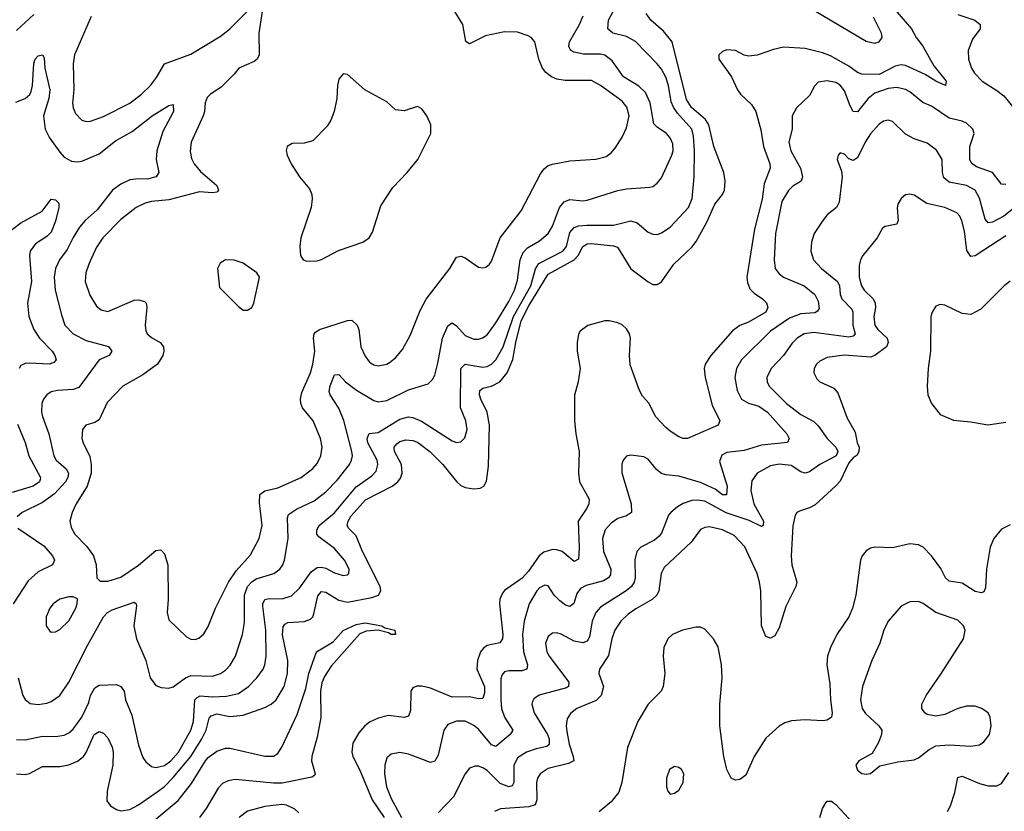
# Model space of a CAD drawing. Header units: inches. Extents: x 1682530 to 1839546, y 640742 to 791647.
# Tile 433 of 656: x 1714385 to 1718904, y 762078 to 765712. Entities that reach past the tile are written whole.
import ezdxf

# ---------------------------------------------------------------- set-up
doc = ezdxf.new("R2010")
doc.units = ezdxf.units.IN
doc.header["$MEASUREMENT"] = 0
doc.layers.add('B7716', color=7, linetype='Continuous')

msp = doc.modelspace()

# ---------------------------------------------------------------- linework, layer by layer
at = {"layer": 'B7716', "color": 5}
for points, elevation in [([(1714370, 762407.2), (1714410, 762406.6), (1714490, 762423.2), (1714550, 762421.4), (1714590, 762426.7), (1714610, 762437.5), (1714630, 762455.6), (1714669.9, 762510), (1714702, 762578), (1714710.4, 762610), (1714730, 762644.3), (1714750, 762657.2), (1714830, 762659.2), (1714850, 762651.5), (1714864.2, 762630), (1714870.2, 762590), (1714899.7, 762519.7), (1714930, 762382), (1714950, 762324.9), (1714964.8, 762304.8), (1714990, 762283.9), (1715010, 762278.2), (1715050, 762287.9), (1715078.7, 762310), (1715114.2, 762350), (1715170, 762450.2), (1715182.7, 762490), (1715189.4, 762590), (1715199, 762601), (1715212.7, 762607.3), (1715270, 762602.8), (1715333.9, 762606.1), (1715390, 762618.5), (1715435.4, 762650), (1715473.8, 762690), (1715501.8, 762730), (1715510.6, 762750), (1715516.4, 762790), (1715515, 762910), (1715500.9, 763019.1), (1715500.7, 763030), (1715509.8, 763050), (1715530, 763054.7), (1715590, 763053.9), (1715633.3, 763066.7), (1715670, 763102), (1715723.2, 763176.8), (1715750, 763197), (1715770, 763199.2), (1715790, 763193.6), (1715830, 763172.8), (1715870, 763159.6), (1715890, 763163.1), (1715895.8, 763170), (1715897.6, 763190), (1715875.9, 763230), (1715830, 763284.1), (1715757.4, 763337.4), (1715748.1, 763350), (1715748.1, 763370), (1715760.2, 763390), (1715830, 763448.1), (1715930, 763567.3), (1716001.6, 763618.4), (1716020.4, 763639.6), (1716028.7, 763670), (1716025.7, 763690), (1715983.5, 763770), (1715980.2, 763790), (1715988.5, 763811.5), (1716030, 763816.8), (1716130, 763877.8), (1716170, 763888.5), (1716190, 763886.2), (1716229, 763869), (1716370, 763777.8), (1716390, 763771.3), (1716410, 763774.3), (1716428.2, 763791.8), (1716438, 763830), (1716432, 763870), (1716408.6, 763930), (1716409.6, 764110.4), (1716430, 764130.6), (1716510, 764116.6), (1716530, 764119.6), (1716550, 764130.1), (1716570, 764150.8), (1716603.6, 764210), (1716650.9, 764350), (1716730.2, 764490), (1716751.8, 764568.2), (1716767.1, 764592.9), (1716878.4, 764650), (1716893.8, 764670), (1716910, 764735.6), (1716930, 764758.4), (1716950, 764764.9), (1716988.1, 764768.1), (1717110, 764768.9), (1717190, 764787.8), (1717219.3, 764779.3), (1717270, 764736.5), (1717290, 764727.2), (1717310, 764726.3), (1717330, 764732.8), (1717370, 764760.2), (1717454.2, 764850), (1717471.5, 764891.5), (1717480.5, 764990), (1717481.8, 765110), (1717478, 765178), (1717470.4, 765210), (1717403.3, 765283.3), (1717384.8, 765310), (1717375.1, 765335.1), (1717362.1, 765410), (1717350, 765448.3), (1717330, 765485.3), (1717310, 765509.8), (1717211.2, 765611.2), (1717170, 765634.8), (1717106.6, 765650), (1717083.7, 765670), (1717087.8, 765710), (1717129.9, 765790)], 640), ([(1715497.8, 765750), (1715483.2, 765650), (1715483.5, 765550), (1715474.3, 765530), (1715460.5, 765519.5), (1715390.7, 765489.3), (1715370, 765462.3), (1715310, 765402.7), (1715261.3, 765370), (1715245.5, 765354.5), (1715235.6, 765330), (1715233.2, 765290), (1715227.5, 765270), (1715172.7, 765150), (1715166.9, 765106.9), (1715174.2, 765074.2), (1715185.8, 765050), (1715215.2, 765015.2), (1715290.2, 764950), (1715297.7, 764930), (1715295, 764925), (1715290, 764920.5), (1715270, 764917.8), (1715210, 764921.3), (1715070, 764884.2), (1714990, 764877.6), (1714961.3, 764870), (1714920.3, 764850), (1714850, 764795), (1714767.1, 764710), (1714735.8, 764664.2), (1714701.9, 764590), (1714689.4, 764550), (1714685.5, 764510), (1714707, 764447), (1714737.2, 764397.2), (1714759.6, 764379.6), (1714790, 764372.3), (1714910, 764423.7), (1714930, 764426.2), (1714958, 764418), (1714966, 764410), (1714969.2, 764390), (1714960.9, 764310), (1714964.2, 764284.2), (1714970.2, 764270), (1714990, 764252.2), (1715030.3, 764230), (1715045.5, 764210), (1715047.3, 764190), (1715042.7, 764170), (1715017.4, 764130), (1714950, 764081.9), (1714858.8, 764030), (1714786.1, 763953.9), (1714750, 763874.3), (1714730, 763862.4), (1714689.3, 763850.7), (1714673.1, 763830), (1714670.2, 763790), (1714675.8, 763770), (1714707, 763707), (1714713.6, 763670), (1714713.4, 763630), (1714695, 763570), (1714644.4, 763490), (1714625.8, 763450), (1714615.5, 763410), (1714621.4, 763381.4), (1714638, 763350), (1714693, 763293), (1714723.5, 763250), (1714736.5, 763210), (1714739.3, 763150), (1714754.4, 763134.4), (1714790, 763134.3), (1714850, 763153.4), (1714930, 763208.3), (1715010, 763274.9), (1715030, 763278.9), (1715035.4, 763275.4), (1715050, 763259.3), (1715064.3, 763210), (1715066.4, 763050), (1715062.2, 762990), (1715070, 762956.3), (1715150, 762878.7), (1715170, 762868.8), (1715190, 762867.2), (1715207.2, 762872.8), (1715230, 762892.7), (1715250, 762925.5), (1715283.1, 763010), (1715343, 763130), (1715378.7, 763181.3), (1715445.1, 763254.9), (1715484.9, 763330), (1715497.9, 763390), (1715485.6, 763494.4), (1715487.3, 763532.7), (1715510, 763549.4), (1715570, 763562.1), (1715676.9, 763610), (1715730, 763651.5), (1715750, 763674.9), (1715767.2, 763710), (1715773.8, 763750), (1715766.2, 763790), (1715731.6, 763870), (1715683.4, 763930), (1715675, 763950), (1715673.4, 763970), (1715679.4, 764000.6), (1715719.3, 764090), (1715729.9, 764130), (1715738.9, 764190), (1715732.9, 764250), (1715736.1, 764270), (1715742.1, 764277.9), (1715760.7, 764290), (1715890, 764331.1), (1715910, 764332.4), (1715933.5, 764310), (1715941.3, 764290), (1715950.2, 764210), (1715970, 764166.7), (1715990, 764139.5), (1716010, 764127.7), (1716030, 764123.6), (1716069.8, 764130.2), (1716082.2, 764137.8), (1716110, 764160.3), (1716141.4, 764198.6), (1716177.3, 764262.7), (1716222.9, 764377.1), (1716250.5, 764429.5), (1716358.8, 764570), (1716390, 764621.3), (1716410, 764626), (1716430, 764618.3), (1716490, 764576.4), (1716510, 764572.7), (1716523.9, 764576.1), (1716540.7, 764590), (1716550, 764604), (1716589.8, 764710), (1716686.1, 764833.9), (1716775, 765005), (1716792.2, 765027.8), (1716810, 765042.3), (1716830, 765049.1), (1716910, 765064.1), (1717028.4, 765071.6), (1717076, 765084), (1717100, 765100), (1717118.5, 765121.5), (1717150, 765172.6), (1717170, 765215.6), (1717182, 765270), (1717171.1, 765310), (1717150, 765337.7), (1717050, 765410.5), (1717010, 765432.5), (1716887.8, 765432.2), (1716850, 765438.8), (1716825.3, 765450), (1716800.2, 765470), (1716784.4, 765490), (1716768.1, 765530), (1716749.8, 765609.8), (1716732.3, 765630), (1716718.4, 765638.4), (1716670, 765654.3), (1716610, 765655.7), (1716522.8, 765637.2), (1716450, 765601.5), (1716432, 765612), (1716418.2, 765690), (1716350, 765802.3)], 680), ([(1714370, 762250.2), (1714410, 762246.7), (1714430, 762251.2), (1714490, 762283.5), (1714570, 762282.9), (1714610, 762291.1), (1714650, 762308.2), (1714678, 762330), (1714690, 762347.5), (1714726.4, 762430), (1714750, 762444.9), (1714770, 762436.9), (1714790, 762414.6), (1714810, 762372.2), (1714814.8, 762350), (1714812.9, 762290), (1714786.6, 762170), (1714785.2, 762125.2), (1714802.2, 762102.2), (1714830, 762086.7), (1714850, 762080.2), (1714890, 762085.7), (1714930, 762107.8), (1715020.7, 762170), (1715050, 762192.2), (1715090, 762232.6), (1715169.9, 762330), (1715221.2, 762410), (1715240.4, 762450), (1715255, 762505), (1715263.6, 762516.4), (1715290, 762524.7), (1715350, 762513.3), (1715410, 762519.6), (1715510, 762553.7), (1715539.8, 762570), (1715561.8, 762590), (1715598.3, 762650), (1715614.3, 762710), (1715615.4, 762770), (1715592, 762888), (1715594.6, 762925.4), (1715602.6, 762937.4), (1715615.5, 762944.5), (1715691.1, 762948.9), (1715719.6, 762960.4), (1715729.9, 762970.1), (1715735.6, 762984.4), (1715753.1, 763066.9), (1715770, 763087.1), (1715790, 763084.4), (1715850, 763046.5), (1715890, 763038.5), (1716000.6, 763059.4), (1716031.5, 763070), (1716043.2, 763090), (1716039, 763110), (1715957.8, 763270), (1715930, 763342.5), (1715895.4, 763375.4), (1715887.4, 763390), (1715892.7, 763410), (1715906.2, 763433.8), (1715972.2, 763507.8), (1716095, 763570), (1716121.2, 763590), (1716133.2, 763606.8), (1716140.4, 763630), (1716136.6, 763670), (1716105, 763730), (1716103.7, 763750), (1716115.6, 763764.4), (1716130, 763774.8), (1716156.8, 763783.2), (1716190, 763780.7), (1716210, 763772.7), (1716268, 763730), (1716326.9, 763670), (1716390, 763592.2), (1716410, 763573.8), (1716430, 763564.3), (1716470, 763557.5), (1716499, 763561), (1716515.6, 763570), (1716526.8, 763593.2), (1716537, 763663), (1716541.4, 763850), (1716530, 763909.7), (1716500.9, 763970), (1716495.9, 763990), (1716497.4, 764010), (1716510, 764020.6), (1716550, 764030.1), (1716589, 764050), (1716622.4, 764090), (1716648.2, 764151.8), (1716661.6, 764230), (1716686.3, 764330), (1716721.4, 764398.6), (1716810, 764543.4), (1716930, 764609.8), (1716948.8, 764630), (1716970, 764670.1), (1716990, 764682.8), (1717010, 764684.7), (1717110, 764674.3), (1717127.8, 764667.8), (1717190, 764567.8), (1717270, 764508.7), (1717290, 764496.8), (1717310, 764496.3), (1717330, 764507.8), (1717387.1, 764590), (1717470, 764668.4), (1717490, 764693.2), (1717537.8, 764782.2), (1717575.4, 764864.6), (1717609.8, 764910), (1717619.4, 764930), (1717623.2, 764970), (1717616.5, 765010), (1717570.8, 765130), (1717548.3, 765230), (1717533, 765253), (1717468.2, 765308.2), (1717445.8, 765345.8), (1717379.2, 765610), (1717339.8, 765659.8), (1717281, 765710), (1717260, 765740)], 620), ([(1714713.2, 765726.8), (1714636.1, 765550), (1714630.1, 765510), (1714633.4, 765390), (1714628, 765328), (1714630, 765307.3), (1714640.9, 765280.9), (1714670, 765250.3), (1714690, 765244), (1714710, 765245.8), (1714770, 765268), (1714890, 765328.3), (1714944, 765370), (1714985.2, 765410), (1715013.3, 765446.7), (1715050.5, 765509.5), (1715170, 765554), (1715310, 765637.2), (1715350, 765669.4), (1715430, 765751.1)], 680), ([(1718391.7, 765770), (1718477.1, 765670), (1718499.5, 765630), (1718530.2, 765590.2), (1718580.4, 765500.4), (1718637.1, 765430), (1718634, 765410), (1718590, 765429.8), (1718540.2, 765460.2), (1718450, 765501.3), (1718430, 765504.5), (1718402.1, 765497.9), (1718330, 765459.8), (1718250, 765462), (1718230, 765469.9), (1718190, 765498.1), (1718106.1, 765546.1), (1718070, 765560.4), (1717990, 765579), (1717890, 765585.5), (1717844.2, 765575.8), (1717770, 765549.7), (1717730, 765544.4), (1717710, 765549.7), (1717670, 765570.8), (1717630, 765573.3), (1717610, 765565.7), (1717593.1, 765550), (1717593.6, 765530), (1717652.1, 765450), (1717679.1, 765390), (1717692.4, 765370), (1717743.3, 765323.3), (1717763.8, 765290), (1717786.5, 765206.5), (1717798, 765130), (1717828.3, 765050), (1717829.5, 765030), (1717801.8, 764958.2), (1717791.8, 764888.2), (1717756.8, 764750), (1717722.5, 764530), (1717724.9, 764504.9), (1717736.6, 764476.6), (1717755.9, 764455.9), (1717793.7, 764430), (1717811.8, 764411.8), (1717818, 764390), (1717810, 764369.9), (1717730, 764323.4), (1717690, 764307.9), (1717655.7, 764284.3), (1717556.8, 764170), (1717531.1, 764130), (1717525.6, 764110), (1717530.9, 764070), (1717562.3, 763942.3), (1717598, 763870), (1717590.7, 763850), (1717450, 763789.6), (1717430, 763789.6), (1717410, 763797.4), (1717370, 763823.5), (1717350, 763839.1), (1717303.5, 763890), (1717273.5, 763950), (1717243.6, 763983.6), (1717229.8, 764009.8), (1717187.3, 764127.3), (1717183.7, 764170), (1717188.8, 764250), (1717183.6, 764270), (1717170, 764293.3), (1717150, 764311.1), (1717130, 764320.2), (1717090.2, 764329.8), (1717070.2, 764329.8), (1716991.8, 764308.2), (1716958, 764282), (1716950, 764268.7), (1716943.1, 764230), (1716943.6, 764190), (1716956.9, 764110), (1716947.6, 764050), (1716931.7, 763988.3), (1716930.7, 763870), (1716937.1, 763810), (1716952.7, 763730), (1716950.2, 763630.2), (1716953.8, 763590), (1716998.8, 763510), (1716996.5, 763490), (1716987.5, 763470), (1716948.2, 763410), (1716953.3, 763286.7), (1716950, 763236), (1716930, 763225.1), (1716874.2, 763270), (1716850, 763278.2), (1716830, 763279.1), (1716790, 763268), (1716768.7, 763251.3), (1716720, 763180), (1716691.8, 763148.2), (1716609.3, 763090.7), (1716600.4, 763079.6), (1716589, 763051), (1716587.6, 763030), (1716602, 762890), (1716600.4, 762870), (1716588.4, 762851.6), (1716530, 762838.6), (1716513.2, 762826.8), (1716500.5, 762810), (1716485.7, 762770), (1716483.5, 762730), (1716517.5, 762650), (1716518.9, 762621.1), (1716510, 762596.1), (1716490, 762593.5), (1716450, 762602.8), (1716370, 762602.1), (1716270, 762643.8), (1716230, 762652.8), (1716207.8, 762652.2), (1716190, 762644), (1716179.7, 762630), (1716178.8, 762541.2), (1716170, 762515.1), (1716150, 762509), (1716077.5, 762517.5), (1716030, 762505.4), (1715990, 762487.3), (1715969.2, 762470.8), (1715941.3, 762438.7), (1715914.6, 762390), (1715909.5, 762350), (1715914.1, 762330), (1715946.6, 762266.6), (1716003.1, 762130), (1716057.2, 762050)], 620), ([(1718030, 765755.7), (1718270, 765612.8), (1718310, 765604), (1718330, 765610.4), (1718342.7, 765630), (1718340.7, 765650), (1718303.8, 765723.8)], 620), ([(1714370, 765662.8), (1714450, 765735.2)], 680), ([(1714378.2, 762690), (1714400.2, 762610), (1714411, 762591), (1714433.1, 762573.1), (1714470, 762568), (1714510, 762574.4), (1714530, 762582.2), (1714569.7, 762610), (1714610, 762670.3), (1714697.8, 762842.2), (1714770, 762970.9), (1714788.9, 762991.1), (1714810, 763002.2), (1714910, 763038.2), (1714920.3, 763030), (1714921.3, 763021.3), (1714908.7, 762930), (1714920.5, 762870), (1714963.9, 762770), (1714984.5, 762690), (1715010, 762656), (1715033.8, 762646.2), (1715070, 762643.7), (1715090, 762648.9), (1715145.6, 762690), (1715170, 762701.4), (1715270, 762697.9), (1715306.3, 762710), (1715330, 762726.4), (1715350.9, 762749.1), (1715375.8, 762790), (1715407.9, 762890), (1715416.1, 762943.9), (1715416.9, 763070), (1715430.6, 763109.4), (1715450, 763131.7), (1715470, 763144.6), (1715551.1, 763170), (1715578.7, 763190), (1715593.3, 763210), (1715600.7, 763230), (1715617.7, 763330), (1715614.5, 763425.5), (1715619.1, 763440.9), (1715655.2, 763464.8), (1715737.2, 763502.8), (1715790, 763543.7), (1715842.5, 763597.5), (1715898.4, 763670), (1715908.5, 763690), (1715912.2, 763710), (1715909.9, 763730), (1715872.4, 763872.4), (1715850, 763928.5), (1715809.8, 763990), (1715805, 764005), (1715810, 764030.5), (1715830, 764082), (1715850, 764082.4), (1715879.7, 764050), (1715930.9, 764010.9), (1716010, 763963), (1716030, 763957.1), (1716070, 763963.5), (1716170, 764012.7), (1716260.3, 764039.7), (1716280.3, 764059.7), (1716290, 764080.7), (1716304.7, 764135.3), (1716325.3, 764250), (1716350, 764307.2), (1716370, 764320.3), (1716390, 764306.5), (1716430, 764262.8), (1716470, 764245.8), (1716490, 764245.2), (1716509.2, 764250.8), (1716530, 764265.4), (1716570, 764320.2), (1716630, 764418.7), (1716655.7, 764470), (1716670, 764515.5), (1716682.3, 764610), (1716696.2, 764643.8), (1716715.4, 764664.6), (1716770, 764696.1), (1716810, 764730.2), (1716830, 764764.6), (1716862, 764850), (1716884, 764876), (1716910, 764887.2), (1716970, 764880.6), (1716990, 764883.8), (1717130, 764927.6), (1717170, 764936), (1717277.3, 764942.7), (1717290, 764946.2), (1717310, 764960.8), (1717330, 764986), (1717378.5, 765090), (1717383.6, 765110), (1717382.8, 765142.8), (1717370.7, 765170), (1717354, 765190), (1717310, 765218.8), (1717294.6, 765234.6), (1717278.8, 765330), (1717257.3, 765377.3), (1717226.5, 765406.5), (1717155.9, 765450), (1717103.7, 765523.7), (1717070, 765549.8), (1717050, 765554.3), (1716973.2, 765553.2), (1716930, 765562.9), (1716912.2, 765572.2), (1716904.5, 765590), (1716907.8, 765610), (1716954, 765690), (1716970.7, 765730)], 660), ([(1718690, 765736.3), (1718768, 765710), (1718793.1, 765690), (1718792.6, 765670), (1718758.1, 765621.9), (1718737.1, 765570), (1718738.7, 765530), (1718753.5, 765490), (1718767.2, 765467.2), (1718801.8, 765430), (1718870, 765387.5), (1718902.2, 765362.2), (1719030, 765204.9)], 640), ([(1714367.4, 765332.6), (1714410.9, 765350), (1714431.8, 765368.2), (1714438.3, 765381.7), (1714444.2, 765410), (1714450, 765511), (1714455.8, 765530), (1714470, 765546.7), (1714490.3, 765550.3), (1714496.9, 765536.9), (1714501.1, 765490), (1714524, 765390), (1714518.6, 765350), (1714494.4, 765270), (1714501.7, 765210), (1714521.7, 765170), (1714570, 765104), (1714590, 765081.3), (1714622.6, 765062.6), (1714650, 765059.3), (1714670, 765062.3), (1714750, 765096.6), (1714824.2, 765155.8), (1714901.4, 765198.6), (1714992.8, 765270), (1715070, 765318.4), (1715090, 765322), (1715090.3, 765290), (1715041.6, 765198.4), (1715015, 765110), (1715011.2, 765070), (1715023.6, 765010), (1715012, 764990), (1714970, 764979.2), (1714930, 764981.3), (1714890, 764976.1), (1714850, 764957.4), (1714811, 764929), (1714740.5, 764839.5), (1714686.3, 764790), (1714660.4, 764759.6), (1714630, 764712.1), (1714602.7, 764657.3), (1714567.7, 764610), (1714550.1, 764570), (1714544.1, 764530), (1714548.2, 764470), (1714576.4, 764356.4), (1714592.9, 764310), (1714630, 764269.4), (1714690, 764238.9), (1714792, 764212), (1714808.2, 764190), (1714795.5, 764170), (1714750, 764149.8), (1714656.1, 764023.9), (1714630, 764014.3), (1714558, 764010), (1714530, 764003.1), (1714509.1, 763990), (1714494.7, 763970), (1714487.3, 763950), (1714485.3, 763910), (1714489.5, 763890), (1714518.6, 763810), (1714542.4, 763710), (1714553.2, 763690), (1714598.4, 763650), (1714608.7, 763630), (1714606.1, 763610), (1714595.7, 763590), (1714545.5, 763534.5), (1714490, 763494.8), (1714396, 763450), (1714372.9, 763430)], 660), ([(1718910, 764955.8), (1718890, 764957.6), (1718849, 765010), (1718776.3, 765036.3), (1718752.9, 765052.9), (1718745.9, 765070), (1718745.4, 765130), (1718765.7, 765190), (1718758.5, 765210), (1718730, 765236.8), (1718710, 765246.5), (1718650, 765259.3), (1718570, 765314.3), (1718530, 765331.6), (1718470, 765381), (1718450, 765391.9), (1718410, 765400.2), (1718370, 765396), (1718310, 765373.9), (1718279.2, 765350), (1718230, 765289), (1718210, 765290.8), (1718196, 765316), (1718170, 765384.7), (1718150, 765410.7), (1718130, 765423.5), (1718090, 765431.8), (1718050, 765424.7), (1718033.1, 765406.9), (1718010, 765364.2), (1717950, 765307.8), (1717929.4, 765270.6), (1717929.4, 765210), (1717915.4, 765150), (1717924.1, 765110), (1717967.8, 765030), (1717977.7, 764990), (1717971.5, 764970), (1717932.8, 764947.2), (1717912.6, 764927.4), (1717882.6, 764877.4), (1717853.6, 764730), (1717847.4, 764610), (1717852.8, 764570), (1717870, 764544.5), (1717890.3, 764530), (1717985.2, 764490), (1718034.7, 764450), (1718050, 764419.1), (1718053.7, 764386.3), (1718046.5, 764373.5), (1718033.4, 764366.6), (1717970, 764361.3), (1717918.5, 764341.5), (1717830, 764281.9), (1717697.8, 764150), (1717675, 764110), (1717666.9, 764070), (1717677.2, 764010), (1717698.3, 763970), (1717730, 763951.6), (1717777.4, 763937.4), (1717817.1, 763910), (1717906.1, 763810), (1717916.6, 763790), (1717909.3, 763770.7), (1717790, 763759.1), (1717710, 763734.3), (1717630, 763724.3), (1717606.6, 763713.4), (1717596.8, 763683.2), (1717631.2, 763570), (1717628.8, 763531.2), (1717610, 763530.8), (1717576.6, 763556.6), (1717510, 763587.5), (1717410, 763617), (1717350, 763622.4), (1717330, 763629), (1717307.7, 763647.7), (1717270, 763694.2), (1717250, 763705.1), (1717190, 763712.4), (1717170, 763707.6), (1717155.3, 763690), (1717148.4, 763671.6), (1717149.1, 763630.9), (1717191.6, 763490), (1717192.2, 763450), (1717170, 763434.6), (1717130, 763422.3), (1717098.8, 763401.2), (1717072, 763370), (1717059.8, 763330), (1717064.8, 763270), (1717098.1, 763190), (1717096.2, 763163.8), (1717086.5, 763150), (1717063.9, 763136.1), (1716985.5, 763114.5), (1716959.4, 763100.6), (1716941.9, 763078.1), (1716927.9, 763032.1), (1716910, 763018.2), (1716890, 763023.7), (1716863.8, 763043.8), (1716838.6, 763070), (1716810, 763112.8), (1716795.8, 763115.8), (1716770, 763104.2), (1716757.8, 763090), (1716723.9, 763030), (1716700.4, 762950), (1716692, 762890), (1716697.9, 762810), (1716715.5, 762750), (1716712.2, 762730), (1716690, 762722.8), (1716630, 762722.3), (1716610, 762717.7), (1716597.8, 762702.2), (1716593.7, 762686.3), (1716592.5, 762590), (1716596.9, 762550), (1716610.1, 762510), (1716648.4, 762450), (1716635.8, 762430), (1716570, 762375.9), (1716550, 762383.4), (1716490, 762454.5), (1716470, 762472.2), (1716430, 762492.1), (1716390, 762492), (1716350, 762476.4), (1716331.2, 762450), (1716305.1, 762334.9), (1716290, 762308.4), (1716270, 762302.2), (1716170, 762340.7), (1716130, 762347.9), (1716090, 762339.7), (1716070, 762322.9), (1716060.6, 762290), (1716058.6, 762250), (1716068.5, 762190), (1716090, 762136.9), (1716137.3, 762050)], 640), ([(1718990, 764880.4), (1718901, 764810), (1718850, 764783), (1718830, 764779.4), (1718816.1, 764796.1), (1718790, 764893), (1718769.9, 764929.9), (1718730.4, 764950.4), (1718650, 764965.6), (1718625.4, 764985.4), (1718619.5, 765010), (1718618.7, 765070), (1718592.6, 765112.6), (1718550, 765145.3), (1718490, 765164.8), (1718450, 765186.2), (1718390, 765243.9), (1718370, 765250.8), (1718350, 765246.6), (1718330, 765233.1), (1718290, 765188), (1718264.7, 765150), (1718230, 765078), (1718210, 765066.3), (1718190, 765073.6), (1718170, 765094), (1718150, 765100.9), (1718140.5, 765090), (1718136.4, 765070), (1718156.3, 765016.3), (1718158.9, 764990), (1718146.2, 764873.8), (1718134, 764850), (1718090, 764816.3), (1718070.3, 764790), (1718031.6, 764730), (1718018.6, 764690), (1718016.2, 764650), (1718028.1, 764610), (1718064.5, 764570), (1718138.8, 764510), (1718147.7, 764490), (1718150.6, 764450), (1718158, 764430), (1718203.7, 764383.7), (1718208.9, 764370), (1718208.1, 764310), (1718218.6, 764270), (1718210, 764259.3), (1718190, 764254.5), (1718030, 764276.6), (1717985.2, 764270), (1717953.7, 764250), (1717930, 764227.3), (1717889.7, 764170.3), (1717833.1, 764110), (1717814.3, 764070), (1717815.4, 764050), (1717825, 764030), (1717903.5, 763950), (1717970, 763898.9), (1718030, 763866.7), (1718050, 763847.3), (1718090.8, 763790), (1718130.2, 763750), (1718140.2, 763730), (1718132.3, 763710), (1718057.2, 763670), (1718010, 763636), (1717990, 763630.6), (1717970, 763637), (1717925, 763665), (1717870, 763672.1), (1717830, 763664.3), (1717769.1, 763630), (1717744.8, 763595.2), (1717740.1, 763550), (1717754.6, 763490), (1717797.8, 763410), (1717796.4, 763390), (1717790, 763384.7), (1717732.3, 763412.3), (1717627.6, 763447.6), (1717530, 763501.8), (1717493.7, 763506.3), (1717470, 763504.1), (1717430, 763490.5), (1717404.4, 763475.6), (1717372.6, 763450), (1717363.1, 763436.9), (1717330, 763354.7), (1717319.7, 763340.3), (1717297.8, 763322.2), (1717236, 763290), (1717216.9, 763270), (1717208.1, 763231.9), (1717210.1, 763150), (1717205.4, 763130), (1717193, 763110), (1717168.6, 763090), (1717050, 763014.6), (1717028.8, 762991.2), (1717012.5, 762950), (1717000.6, 762879.4), (1716990, 762859.3), (1716970, 762851.2), (1716930, 762858.7), (1716870, 762891.3), (1716850, 762896.8), (1716830, 762895.8), (1716810, 762879.7), (1716797.7, 762850), (1716804.2, 762810), (1716814.5, 762790), (1716905.8, 762670), (1716903.6, 762650), (1716895, 762645), (1716769, 762611), (1716745.3, 762594.7), (1716738, 762582), (1716735.2, 762570), (1716745.5, 762530), (1716807.5, 762430), (1716815.6, 762410), (1716815, 762385), (1716804.1, 762375.9), (1716754.8, 762365.2), (1716711.3, 762348.7), (1716670, 762322.9), (1716652.4, 762287.6), (1716653.4, 762210), (1716645, 762195), (1716629.3, 762190.7), (1716590, 762205), (1716530, 762264.7), (1716510, 762277.3), (1716490, 762284.8), (1716475.5, 762284.5), (1716450, 762275.1), (1716429.5, 762250.5), (1716376.5, 762143.5), (1716307.7, 762072.3)], 660), ([(1714326.6, 764730), (1714390, 764779), (1714487.6, 764832.4), (1714530, 764887.3), (1714550, 764884.9), (1714564.9, 764870), (1714565.3, 764850), (1714550, 764786.6), (1714530, 764736.4), (1714510, 764716.5), (1714457.2, 764682.8), (1714432.9, 764650), (1714429.5, 764630), (1714438.9, 764510), (1714420.8, 764410), (1714427.5, 764350), (1714450.8, 764290), (1714476.1, 764250), (1714533.5, 764190), (1714546.8, 764170), (1714552, 764150), (1714541.2, 764138.8), (1714520.7, 764130), (1714430, 764135.2), (1714410, 764133.6), (1714390, 764124.7), (1714382.3, 764110)], 640), ([(1718910, 764720.4), (1718770, 764628), (1718750, 764624.6), (1718732.3, 764652.3), (1718721.3, 764741.3), (1718708.9, 764788.9), (1718699, 764810), (1718685.6, 764825.6), (1718630, 764849.9), (1718547.5, 764867.5), (1718490, 764906.3), (1718470, 764911.6), (1718450, 764907.3), (1718430, 764891.8), (1718415.6, 764864.4), (1718412.5, 764847.5), (1718416.9, 764790), (1718410, 764774), (1718356.7, 764763.3), (1718344.4, 764755.6), (1718319.6, 764710), (1718254.9, 764630), (1718243.6, 764610), (1718237.1, 764582.9), (1718237.5, 764530), (1718247.6, 764490), (1718260.5, 764470), (1718301.5, 764430), (1718311, 764411), (1718312.6, 764390), (1718305, 764350), (1718309.6, 764310), (1718323.7, 764290), (1718366.8, 764250), (1718370.1, 764230), (1718362.5, 764210), (1718310, 764169.9), (1718290, 764162.1), (1718168.5, 764171.5), (1718090, 764160.8), (1718056.4, 764143.6), (1718042, 764130), (1718031.8, 764110), (1718030.3, 764090), (1718042.9, 764062.9), (1718057.1, 764050), (1718121, 764021), (1718139.2, 763999.2), (1718182.8, 763882.8), (1718218.6, 763818.6), (1718228.1, 763770), (1718237.3, 763750), (1718236.8, 763730), (1718227.9, 763712.1), (1718210, 763699.9), (1718190, 763676.9), (1718150, 763593.2), (1718130, 763572.3), (1718034.9, 763485.1), (1718010, 763471.6), (1717964, 763456), (1717951.2, 763448.8), (1717943.4, 763436.6), (1717933.5, 763386.5), (1717925.5, 763250), (1717929.1, 763209.1), (1717950.9, 763130), (1717946.7, 763110), (1717901.6, 763018.4), (1717870, 762919.6), (1717850, 762883.6), (1717830, 762872), (1717810, 762880.9), (1717790, 762929.2), (1717786.1, 763090), (1717780.4, 763130), (1717769.4, 763170), (1717712.3, 763292.3), (1717663.3, 763343.3), (1717611.1, 763370), (1717550, 763383.2), (1717530, 763380.8), (1717510, 763371), (1717466.4, 763313.6), (1717343, 763197), (1717329.5, 763170), (1717317.9, 763090), (1717308.7, 763070), (1717288.4, 763050), (1717212.7, 763007.3), (1717177.8, 762982.2), (1717143.9, 762950), (1717117, 762910), (1717102.2, 762870), (1717086.6, 762793.4), (1717045.4, 762730), (1717042.7, 762710), (1717063.6, 762650), (1717053.2, 762610), (1717030, 762586.1), (1716941.3, 762550), (1716912.6, 762527.4), (1716897.2, 762502.8), (1716893.4, 762470), (1716896.3, 762443.7), (1716906.3, 762386.3), (1716925.7, 762330), (1716928.2, 762310), (1716903.3, 762296.7), (1716810, 762275), (1716773.8, 762250), (1716761.2, 762230), (1716756.4, 762210), (1716757.7, 762130), (1716750, 762107.8), (1716721.5, 762098.5), (1716590.9, 762089.1), (1716563.6, 762076.4)], 680), ([(1718930, 764511.2), (1718903.5, 764490), (1718796.6, 764383.4), (1718750, 764357.9), (1718710, 764363.6), (1718630, 764400.7), (1718610, 764404.2), (1718590, 764396.9), (1718572.6, 764370), (1718566.4, 764350), (1718564.4, 764190), (1718553.5, 764110), (1718549.2, 764030), (1718552.1, 763990), (1718570.2, 763950), (1718610, 763899.5), (1718670, 763872.8), (1718750, 763865.5), (1718828.3, 763851.7), (1718910, 763864.4)], 720), ([(1714375.7, 763855.7), (1714410, 763770.4), (1714427.8, 763710), (1714481.3, 763610), (1714478.8, 763601.2), (1714475.5, 763590), (1714446.7, 763570), (1714350, 763542.1)], 640), ([(1718930, 763392.5), (1718890, 763373.3), (1718855.6, 763330), (1718839, 763290), (1718821.4, 763190), (1718816.7, 763103.3), (1718810, 763085.1), (1718798.6, 763081.4), (1718770, 763087.1), (1718710, 763125.4), (1718650, 763134.8), (1718634.2, 763150), (1718611.9, 763191.9), (1718570, 763251.1), (1718531.3, 763290), (1718510, 763300.4), (1718470, 763306.4), (1718390, 763287.4), (1718310, 763290.7), (1718290, 763286), (1718270, 763274), (1718251.3, 763250), (1718243.5, 763230), (1718222.8, 763070), (1718207.5, 763010), (1718189.6, 762970.4), (1718135.8, 762890), (1718106, 762830), (1718091.8, 762790), (1718088.7, 762750), (1718102.6, 762662.6), (1718105.4, 762590), (1718113.5, 762530), (1718110.1, 762509.9), (1718090, 762496.2), (1718070, 762493.3), (1717990, 762497.9), (1717927.3, 762492.7), (1717896.5, 762483.5), (1717870, 762468.1), (1717810, 762414), (1717755.4, 762330), (1717716.9, 762243.1), (1717690, 762224.2), (1717670, 762220.7), (1717649.8, 762230), (1717630, 762269.6), (1717617.2, 762330), (1717598, 762470), (1717598.3, 762570), (1717608.6, 762690), (1717606.5, 762750), (1717590, 762833.3), (1717569.7, 762870), (1717530, 762914.3), (1717510, 762923.1), (1717490, 762923.5), (1717427.3, 762910), (1717381.1, 762890), (1717359, 762870), (1717341.6, 762830), (1717338.4, 762790), (1717346.2, 762710), (1717338.5, 762650), (1717329.2, 762630), (1717270, 762569.7), (1717221.3, 762490), (1717174.6, 762370), (1717148.6, 762210), (1717134.1, 762165.9), (1717099.3, 762120.7), (1717044, 762076)], 720), ([(1714377.1, 763377.1), (1714495.9, 763295.9), (1714535.6, 763250), (1714544.7, 763230), (1714536, 763210), (1714470, 763177.8), (1714424.7, 763135.3), (1714354.8, 763030)], 660), ([(1714937.7, 761982.3), (1715112.7, 762127.3), (1715174.1, 762205.9), (1715238.2, 762310), (1715250, 762324.6), (1715290, 762353.3), (1715330, 762367.4), (1715350, 762367.2), (1715510, 762331.3), (1715550, 762331.6), (1715570, 762343), (1715590, 762375), (1715657.8, 762522.2), (1715698, 762642), (1715712, 762710), (1715747.5, 762810), (1715823.7, 762856.3), (1715870, 762907.6), (1715930, 762935.4), (1715970, 762942.8), (1716046.8, 762930), (1716060.7, 762920.7), (1716106, 762910), (1716110.3, 762889.7), (1716090, 762889.8), (1716077.8, 762897.8), (1716030, 762908.9), (1715974.9, 762905.1), (1715946.8, 762893.2), (1715815.3, 762744.7), (1715783.7, 762696.3), (1715772, 762668), (1715765.5, 762630), (1715767.8, 762507.8), (1715750, 762418), (1715725.4, 762330), (1715724.4, 762310), (1715741.3, 762250), (1715737.5, 762242.5), (1715725.2, 762234.8), (1715590, 762207), (1715550, 762206.8), (1715376.3, 762223.7), (1715342.1, 762217.9), (1715315.2, 762204.8), (1715295.5, 762184.5), (1715240.9, 762090), (1715210.1, 762050)], 580), ([(1718643.5, 762076.5), (1718656.4, 762103.6), (1718676.2, 762163.8), (1718690, 762233.1), (1718710, 762239.7), (1718790, 762206.1), (1718830, 762194.8), (1718870, 762194.7), (1718890, 762206), (1718923.9, 762256.1)], 720), ([(1718057.5, 762050), (1718068.9, 762091.1), (1718083.9, 762116.1), (1718090, 762124.2), (1718110, 762124.9), (1718130, 762108.9), (1718250, 761980.9)], 720), ([(1715665.7, 762070), (1715647.6, 762087.6), (1715610, 762105.8), (1715588.8, 762108.8), (1715510, 762100.1), (1715430, 762078), (1715391.9, 762050)], 620)]:
    msp.add_lwpolyline(points, dxfattribs=dict(at, elevation=elevation))
for points, elevation in [([(1715870, 765462.7), (1715850, 765439), (1715843.6, 765410), (1715840.2, 765350), (1715828.1, 765290), (1715813.5, 765250), (1715796.5, 765223.5), (1715730, 765155.5), (1715690, 765144.4), (1715636, 765144), (1715613.4, 765130), (1715608.6, 765111.4), (1715612.2, 765090), (1715630.3, 765050), (1715669.2, 764990), (1715715.5, 764935.5), (1715725.5, 764910), (1715727.8, 764890), (1715722.2, 764850), (1715675.3, 764710), (1715670.3, 764670.3), (1715674, 764630), (1715686, 764610), (1715702.8, 764602.8), (1715750, 764604.9), (1715770, 764610.4), (1715848.1, 764651.9), (1715959.3, 764690), (1715988.8, 764711.2), (1716003.6, 764736.4), (1716042.2, 764857.8), (1716098.3, 764941.7), (1716164, 765010), (1716212.4, 765070), (1716272, 765190), (1716271.8, 765230), (1716253.6, 765270), (1716230, 765302.7), (1716210, 765313.2), (1716150, 765293.6), (1716110, 765298.4), (1716070, 765335.1), (1715969.8, 765389.8), (1715890, 765460.9)], 720), ([(1715330, 764609.5), (1715305.1, 764594.9), (1715292.7, 764570), (1715302, 764482), (1715390, 764394.8), (1715410, 764378.8), (1715430, 764378.8), (1715450, 764391), (1715459.5, 764410), (1715486, 764530), (1715473.2, 764550), (1715410, 764593.6), (1715370, 764607.3)], 720), ([(1714610, 763062.4), (1714570, 763052.4), (1714538.4, 763030), (1714523.7, 763010), (1714506, 762970), (1714506.7, 762930), (1714524.2, 762904.2), (1714530, 762900.5), (1714550, 762902.4), (1714570, 762912.7), (1714610, 762952.7), (1714643, 763010), (1714649.5, 763030), (1714650, 763053.2), (1714630, 763062)], 680), ([(1718510, 763041), (1718470, 763039.7), (1718430, 763019.7), (1718370.3, 762950), (1718350.3, 762910), (1718333.1, 762850), (1718295.6, 762770), (1718253.6, 762650), (1718244.2, 762590), (1718251.7, 762550), (1718267.3, 762527.3), (1718328.4, 762470), (1718342, 762450), (1718340.5, 762430), (1718326.7, 762393.3), (1718296.8, 762343.2), (1718236, 762310), (1718222.8, 762290), (1718230, 762266.8), (1718250, 762251), (1718270, 762248), (1718290, 762251), (1718332.9, 762287.1), (1718414.7, 762305.3), (1718490, 762314.4), (1718510, 762323.1), (1718558.8, 762361.2), (1718590, 762377.6), (1718650, 762383.2), (1718750, 762376.5), (1718790, 762382.6), (1718810, 762397.1), (1718835.1, 762430), (1718843.6, 762470), (1718839.5, 762510), (1718829.4, 762530), (1718799, 762550), (1718770, 762559.7), (1718730, 762559.7), (1718690, 762549.6), (1718630, 762521.6), (1718590, 762515.1), (1718550, 762522.7), (1718539, 762530), (1718525.2, 762550), (1718524.5, 762570), (1718544.7, 762610), (1718613.1, 762706.9), (1718716.3, 762870), (1718723.6, 762910), (1718716.2, 762930), (1718690, 762955.6), (1718590, 762991), (1718531.3, 763031.3)], 740), ([(1717390, 762284), (1717367.3, 762270), (1717354, 762230), (1717354, 762190), (1717358.8, 762170), (1717370, 762156), (1717390, 762160.7), (1717410, 762174.8), (1717429.2, 762210), (1717433.2, 762250), (1717422, 762270), (1717410, 762279)], 740)]:
    msp.add_lwpolyline(points, close=True, dxfattribs=dict(at, elevation=elevation))

doc.saveas('drawing.dxf')
